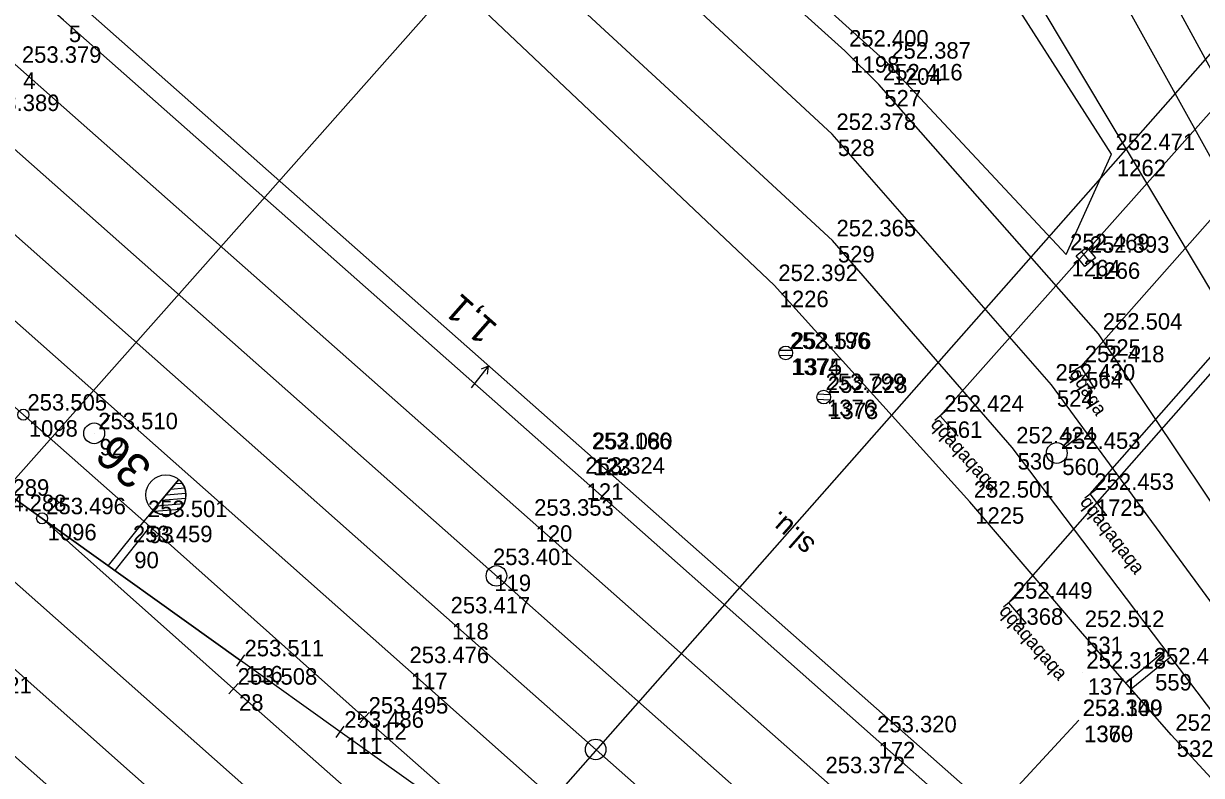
# Model space of a CAD drawing. Extents: x -496688 to -495455, y -1089309 to -1088026.
# Drawn here: x -496161.2 to -496075.3, y -1088490 to -1088435.3 of the extents above; entities that cross this region are included whole.
import ezdxf

# ---------------------------------------------------------------- set-up
doc = ezdxf.new("R2010")
doc.units = 0
for name, color, linetype in [('Vrstva 1', 7, 'Continuous'), ('Vrstva 13', 7, 'Continuous'), ('Vrstva 16', 7, 'Continuous'), ('Vrstva 2', 7, 'Continuous'), ('Vrstva 23', 7, 'Continuous'), ('Vrstva 36', 7, 'Continuous'), ('Vrstva 43', 7, 'Continuous'), ('Vrstva 6', 7, 'Continuous'), ('Vrstva 60', 7, 'Continuous'), ('Vrstva 61', 7, 'Continuous'), ('Vrstva 7', 7, 'Continuous')]:
    doc.layers.add(name, color=color, linetype=linetype)

msp = doc.modelspace()

# ---------------------------------------------------------------- linework, layer by layer
at = {"layer": 'Vrstva 1'}
for points in [[(-496070.911, -1088512.268), (-496081.102, -1088503.198), (-496099.259, -1088487.166), (-496120.522, -1088468.335), (-496158.247, -1088435.006), (-496187.973, -1088408.831), (-496214.925, -1088385.093), (-496284.321, -1088323.939), (-496297.716, -1088312.071), (-496304.611, -1088305.962), (-496373.694, -1088244.754), (-496406.269, -1088215.906), (-496420.876, -1088202.973), (-496448.215, -1088178.792), (-496461.979, -1088166.666), (-496475.803, -1088154.487), (-496489.993, -1088142.049), (-496510.493, -1088124.003), (-496531.571, -1088105.326), (-496552.766, -1088086.454)], [(-496036.319, -1088548.972), (-496045.785, -1088540.649), (-496064.628, -1088524.057), (-496083.67, -1088507.239), (-496103.021, -1088490.147), (-496124.246, -1088471.39), (-496161.572, -1088438.415), (-496191.039, -1088412.432), (-496219.148, -1088387.64), (-496250.551, -1088359.908), (-496261.473, -1088350.285), (-496268.374, -1088344.182), (-496281.78, -1088332.327), (-496285.233, -1088329.281), (-496312.832, -1088304.86), (-496359.365, -1088263.75), (-496376.965, -1088248.145), (-496408.98, -1088219.799), (-496424.444, -1088206.174), (-496431.338, -1088200.064), (-496444.668, -1088188.252)], [(-496098.321, -1088532.14), (-496113.381, -1088518.859), (-496142.095, -1088493.38), (-496184.385, -1088455.93), (-496196.867, -1088444.876), (-496209.306, -1088433.861), (-496213.249, -1088430.329), (-496225.685, -1088419.311), (-496238.055, -1088408.352), (-496252.739, -1088395.349), (-496269.088, -1088380.829), (-496284.933, -1088366.798), (-496289.774, -1088362.518), (-496304.914, -1088349.103), (-496331.751, -1088325.354), (-496382.404, -1088280.635)], [(-496074.283, -1088455.273), (-496090.055, -1088428.91), (-496108.418, -1088407.261), (-496129.685, -1088387.877)], [(-496101.697, -1088535.642), (-496116.65, -1088522.36), (-496145.401, -1088496.824), (-496192.559, -1088454.988), (-496206.347, -1088442.759), (-496213.463, -1088436.447), (-496216.342, -1088433.89), (-496225.123, -1088426.139), (-496237.731, -1088415.01), (-496248.348, -1088406.17), (-496261.601, -1088395.991)], [(-496060.305, -1088494.392), (-496069.107, -1088478.342), (-496082.819, -1088457.845), (-496098.833, -1088439.695), (-496101.304, -1088437.234), (-496120.979, -1088419.513)], [(-496072.447, -1088480.385), (-496086.263, -1088461.553), (-496102.223, -1088443.302), (-496125.575, -1088421.675)], [(-496059.857, -1088471.5), (-496072.678, -1088448.56), (-496085.881, -1088424.782)], [(-496074.345, -1088485.622), (-496089.123, -1088466.132), (-496102.218, -1088451.049), (-496125.082, -1088429.936)], [(-496077.528, -1088487.052), (-496084.13, -1088479.499), (-496092.21, -1088470.077), (-496106.458, -1088454.308), (-496128.434, -1088433.508)], [(-495794.281, -1088769.662), (-495806.718, -1088758.644), (-495819.114, -1088747.662), (-495828.107, -1088739.648), (-495840.608, -1088728.579), (-495852.984, -1088717.621), (-495860.029, -1088711.42), (-495872.461, -1088700.397), (-495884.955, -1088689.319), (-495893.533, -1088681.721), (-495913.179, -1088664.263), (-495947.105, -1088634.191), (-495952.116, -1088629.76), (-495964.613, -1088618.686), (-495984.901, -1088600.717), (-495997.336, -1088589.715), (-496002.819, -1088584.884), (-496021.751, -1088568.167), (-496024.418, -1088565.811), (-496062.504, -1088532.205), (-496086.773, -1088510.767), (-496106.199, -1088493.629), (-496127.249, -1088474.987), (-496164.633, -1088441.927)], [(-496122.914, -1088497.64), (-496138.079, -1088486.834), (-496145.352, -1088481.632), (-496159.797, -1088471.287), (-496169.319, -1088464.468), (-496183.248, -1088454.488), (-496196.867, -1088444.876)], [(-495916.136, -1088667.962), (-495923.285, -1088661.656), (-495935.688, -1088650.668), (-495948.162, -1088639.613), (-495977.755, -1088613.379), (-495990.206, -1088602.384), (-496002.656, -1088591.386), (-496007.627, -1088586.973), (-496020.065, -1088575.979), (-496027.948, -1088569.009), (-496033.091, -1088564.46), (-496045.526, -1088553.442), (-496057.996, -1088542.394), (-496059.439, -1088541.128), (-496090.012, -1088514.139), (-496109.155, -1088497.226), (-496130.335, -1088478.506), (-496167.718, -1088445.393)], [(-496025.85, -1088577.242), (-496038.324, -1088566.223), (-496068.822, -1088539.309), (-496081.287, -1088528.275), (-496093.728, -1088517.263), (-496094.813, -1088516.301), (-496113.671, -1088499.573), (-496133.331, -1088482.129), (-496170.85, -1088448.892)], [(-496095.727, -1088521.63), (-496114.138, -1088505.396), (-496122.914, -1088497.64), (-496136.308, -1088485.801), (-496152.389, -1088471.491), (-496161.166, -1088463.737)], [(-496104.138, -1088539.66), (-496119.75, -1088525.847), (-496148.539, -1088500.347), (-496166.653, -1088484.334), (-496175.44, -1088476.59), (-496187.907, -1088465.601)], [(-496099.2, -1088524.988), (-496118.349, -1088507.977), (-496145.851, -1088483.696), (-496159.797, -1088471.287)], [(-496056.967, -1088509.766), (-496067.626, -1088497.784), (-496077.528, -1088487.052)]]:
    msp.add_lwpolyline(points, dxfattribs=at)
at = {"layer": 'Vrstva 13'}
msp.add_line((-496128.51, -1088461.779), (-496127.269, -1088460.211), dxfattribs=at)
for points in [[(-496084.271, -1088485.989), (-496090.463, -1088492.67), (-496120.05, -1088466.536), (-496158.385, -1088432.661), (-496186.994, -1088407.463), (-496213.856, -1088383.727), (-496261.077, -1088342.032), (-496279.986, -1088325.301), (-496282.142, -1088323.411), (-496282.81, -1088323.146), (-496287.572, -1088319.009)], [(-496081.886, -1088444.769), (-496091.424, -1088429.835), (-496109.513, -1088408.499), (-496130.856, -1088389.093), (-496148.924, -1088373.088), (-496174.839, -1088350.135), (-496196.374, -1088331.021), (-496209.63, -1088319.165)], [(-496127.344, -1088460.789), (-496127.269, -1088460.211), (-496127.815, -1088460.417)]]:
    msp.add_lwpolyline(points, dxfattribs=at)
at = {"layer": 'Vrstva 16'}
msp.add_lwpolyline([(-496228.768, -1088321.488), (-496220.393, -1088329.008), (-496207.323, -1088341.231), (-496184.004, -1088361.627), (-496158.214, -1088384.203), (-496136.684, -1088403.365), (-496120.095, -1088418.347), (-496098.228, -1088438.111), (-496085.197, -1088452.062), (-496081.886, -1088444.769), (-496091.424, -1088429.835), (-496109.513, -1088408.499), (-496130.856, -1088389.093), (-496148.924, -1088373.088), (-496174.839, -1088350.135), (-496196.374, -1088331.021), (-496209.63, -1088319.165), (-496210.334, -1088313.864)], dxfattribs=at)
at = {"layer": 'Vrstva 2'}
for p, q in [((-496151.728, -1088470.702), (-496149.842, -1088468.464)), ((-496149.842, -1088468.464), (-496151.727, -1088470.702)), ((-496150.428, -1088469.16), (-496149.417, -1088469.074)), ((-496150.086, -1088468.755), (-496149.612, -1088468.714)), ((-496151.113, -1088469.972), (-496149.344, -1088469.82)), ((-496150.77, -1088469.566), (-496149.332, -1088469.443)), ((-496151.729, -1088470.702), (-496152.389, -1088471.491)), ((-496151.727, -1088470.702), (-496151.728, -1088470.702)), ((-496151.637, -1088470.769), (-496149.745, -1088470.608)), ((-496151.454, -1088470.377), (-496149.464, -1088470.207)), ((-496145.06, -1088481.226), (-496145.644, -1088482.038)), ((-496146.183, -1088484.07), (-496145.519, -1088483.322)), ((-496136.639, -1088486.176), (-496135.977, -1088485.426)), ((-496138.37, -1088487.241), (-496137.788, -1088486.427))]:
    msp.add_line(p, q, dxfattribs=at)
for points in [[(-496152.389, -1088471.491), (-496161.166, -1088463.737), (-496174.218, -1088452.207)], [(-496169.319, -1088464.468), (-496159.797, -1088471.287), (-496145.352, -1088481.632)], [(-496159.797, -1088471.287), (-496145.851, -1088483.696)], [(-496114.138, -1088505.396), (-496122.914, -1088497.64), (-496136.308, -1088485.801)], [(-496122.914, -1088497.64), (-496138.079, -1088486.834)]]:
    msp.add_lwpolyline(points, dxfattribs=at)
for centre, radius in [((-496161.166, -1088463.737), 0.4), ((-496150.779, -1088469.578), 1.462), ((-496159.797, -1088471.287), 0.4)]:
    msp.add_circle(centre, radius, dxfattribs=at)
msp.add_arc((-496150.785, -1088469.583), 1.464, 229.9143, 49.87515, dxfattribs=at)
at = {"layer": 'Vrstva 23'}
msp.add_lwpolyline([(-496032.231, -1088482.763), (-496039.242, -1088486.597), (-496055.259, -1088457.292), (-496062.86, -1088443.337), (-496069.929, -1088447.197), (-496080.182, -1088428.388), (-496065.919, -1088420.663), (-496032.231, -1088482.763)], dxfattribs=at)
at = {"layer": 'Vrstva 36'}
for p, q in [((-496105.163, -1088459.443), (-496106.076, -1088459.426)), ((-496105.149, -1088459.069), (-496106.075, -1088459.052)), ((-496102.377, -1088462.3), (-496103.302, -1088462.251)), ((-496102.404, -1088462.674), (-496103.316, -1088462.625)), ((-496155.504, -1088464.532), (-496154.842, -1088463.783)), ((-496085.266, -1088466.074), (-496084.47, -1088465.468))]:
    msp.add_line(p, q, dxfattribs=at)
for centre, radius in [((-496105.615, -1088459.239), 0.5), ((-496102.849, -1088462.454), 0.5), ((-496156.006, -1088465.098), 0.757), ((-496085.869, -1088466.53), 0.757)]:
    msp.add_circle(centre, radius, dxfattribs=at)
at = {"layer": 'Vrstva 43'}
msp.add_lwpolyline([(-496083.442, -1088452.631), (-496083.827, -1088452.95), (-496084.465, -1088452.18), (-496083.695, -1088451.542), (-496083.057, -1088452.312), (-496083.442, -1088452.631), (-496084.08, -1088451.861)], dxfattribs=at)
at = {"layer": 'Vrstva 6'}
for p, q in [((-496127.419, -1088497.214), (-496021.846, -1088377.607)), ((-496094.37, -1088463.824), (-496019.966, -1088380.195)), ((-496084.128, -1088460.218), (-496019.428, -1088387.106)), ((-496164.132, -1088471.063), (-496091.427, -1088389.109)), ((-496083.426, -1088469.51), (-496015.006, -1088391.533)), ((-496083.706, -1088459.951), (-496084.55, -1088460.485)), ((-496083.066, -1088461.89), (-496084.128, -1088460.218)), ((-496093.997, -1088463.493), (-496094.743, -1088464.155)), ((-496093.053, -1088465.303), (-496094.37, -1088463.824)), ((-496083.028, -1088469.207), (-496083.824, -1088469.813)), ((-496082.226, -1088471.086), (-496083.426, -1088469.51)), ((-496088.99, -1088477.11), (-496089.746, -1088477.764)), ((-496088.072, -1088478.934), (-496089.368, -1088477.437))]:
    msp.add_line(p, q, dxfattribs=at)
msp.add_lwpolyline([(-496089.368, -1088477.437), (-496030.403, -1088410.498), (-496027.827, -1088412.626), (-496011.442, -1088394.152)], dxfattribs=at)
at = {"layer": 'Vrstva 60'}
for p, q in [((-496101.304, -1088437.234), (-496101.304, -1088437.234)), ((-496101.304, -1088437.234), (-496101.304, -1088437.234)), ((-496098.228, -1088438.111), (-496098.228, -1088438.111)), ((-496098.228, -1088438.111), (-496098.228, -1088438.111)), ((-496098.833, -1088439.695), (-496098.833, -1088439.695)), ((-496098.833, -1088439.695), (-496098.833, -1088439.695)), ((-496102.223, -1088443.302), (-496102.223, -1088443.302)), ((-496102.223, -1088443.302), (-496102.223, -1088443.302)), ((-496081.886, -1088444.769), (-496081.886, -1088444.769)), ((-496081.886, -1088444.769), (-496081.886, -1088444.769)), ((-496102.218, -1088451.049), (-496102.218, -1088451.049)), ((-496102.218, -1088451.049), (-496102.218, -1088451.049)), ((-496085.197, -1088452.062), (-496085.197, -1088452.062)), ((-496085.197, -1088452.062), (-496085.197, -1088452.062)), ((-496083.761, -1088452.246), (-496083.761, -1088452.246)), ((-496083.761, -1088452.246), (-496083.761, -1088452.246)), ((-496106.458, -1088454.308), (-496106.458, -1088454.308)), ((-496106.458, -1088454.308), (-496106.458, -1088454.308)), ((-496082.819, -1088457.845), (-496082.819, -1088457.845)), ((-496082.819, -1088457.845), (-496082.819, -1088457.845)), ((-496105.615, -1088459.239), (-496105.615, -1088459.239)), ((-496105.615, -1088459.239), (-496105.615, -1088459.239)), ((-496105.484, -1088459.257), (-496105.484, -1088459.257)), ((-496105.484, -1088459.257), (-496105.484, -1088459.257)), ((-496084.128, -1088460.218), (-496084.128, -1088460.218)), ((-496084.128, -1088460.218), (-496084.128, -1088460.218)), ((-496086.263, -1088461.553), (-496086.263, -1088461.553)), ((-496086.263, -1088461.553), (-496086.263, -1088461.553)), ((-496103.011, -1088462.245), (-496103.011, -1088462.245)), ((-496103.011, -1088462.245), (-496103.011, -1088462.245)), ((-496102.849, -1088462.454), (-496102.849, -1088462.454)), ((-496102.849, -1088462.454), (-496102.849, -1088462.454)), ((-496094.37, -1088463.824), (-496094.37, -1088463.824)), ((-496094.37, -1088463.824), (-496094.37, -1088463.824)), ((-496156.006, -1088465.099), (-496156.006, -1088465.099)), ((-496156.006, -1088465.099), (-496156.006, -1088465.099)), ((-496120.05, -1088466.536), (-496120.05, -1088466.536)), ((-496120.05, -1088466.536), (-496120.05, -1088466.536)), ((-496119.975, -1088466.56), (-496119.975, -1088466.56)), ((-496119.975, -1088466.56), (-496119.975, -1088466.56)), ((-496089.123, -1088466.132), (-496089.123, -1088466.132)), ((-496089.123, -1088466.132), (-496089.123, -1088466.132)), ((-496085.869, -1088466.531), (-496085.869, -1088466.531)), ((-496085.869, -1088466.531), (-496085.869, -1088466.531)), ((-496120.522, -1088468.335), (-496120.522, -1088468.335)), ((-496120.522, -1088468.335), (-496120.522, -1088468.335)), ((-496092.21, -1088470.077), (-496092.21, -1088470.077)), ((-496092.21, -1088470.077), (-496092.21, -1088470.077)), ((-496083.426, -1088469.51), (-496083.426, -1088469.51)), ((-496083.426, -1088469.51), (-496083.426, -1088469.51)), ((-496159.797, -1088471.287), (-496159.797, -1088471.287)), ((-496159.797, -1088471.287), (-496159.797, -1088471.287)), ((-496152.389, -1088471.491), (-496152.389, -1088471.491)), ((-496152.389, -1088471.491), (-496152.389, -1088471.491)), ((-496124.246, -1088471.39), (-496124.246, -1088471.39)), ((-496124.246, -1088471.39), (-496124.246, -1088471.39)), ((-496153.481, -1088473.322), (-496153.481, -1088473.322)), ((-496153.481, -1088473.322), (-496153.481, -1088473.322)), ((-496127.249, -1088474.987), (-496127.249, -1088474.987)), ((-496127.249, -1088474.987), (-496127.249, -1088474.987)), ((-496089.368, -1088477.437), (-496089.368, -1088477.437)), ((-496089.368, -1088477.437), (-496089.368, -1088477.437)), ((-496130.335, -1088478.506), (-496130.335, -1088478.506)), ((-496130.335, -1088478.506), (-496130.335, -1088478.506)), ((-496084.13, -1088479.499), (-496084.13, -1088479.499)), ((-496084.13, -1088479.499), (-496084.13, -1088479.499)), ((-496145.352, -1088481.632), (-496145.352, -1088481.632)), ((-496145.352, -1088481.632), (-496145.352, -1088481.632)), ((-496133.331, -1088482.129), (-496133.331, -1088482.129)), ((-496133.331, -1088482.129), (-496133.331, -1088482.129)), ((-496084.013, -1088482.527), (-496084.013, -1088482.527)), ((-496084.013, -1088482.527), (-496084.013, -1088482.527)), ((-496079.104, -1088482.222), (-496079.104, -1088482.222)), ((-496079.104, -1088482.222), (-496079.104, -1088482.222)), ((-496145.851, -1088483.696), (-496145.851, -1088483.696)), ((-496145.851, -1088483.696), (-496145.851, -1088483.696)), ((-496136.308, -1088485.801), (-496136.308, -1088485.801)), ((-496136.308, -1088485.801), (-496136.308, -1088485.801)), ((-496084.281, -1088485.977), (-496084.281, -1088485.977)), ((-496084.281, -1088485.977), (-496084.281, -1088485.977)), ((-496084.271, -1088485.989), (-496084.271, -1088485.989)), ((-496084.271, -1088485.989), (-496084.271, -1088485.989)), ((-496138.079, -1088486.834), (-496138.079, -1088486.834)), ((-496138.079, -1088486.834), (-496138.079, -1088486.834)), ((-496099.259, -1088487.166), (-496099.259, -1088487.166)), ((-496099.259, -1088487.166), (-496099.259, -1088487.166)), ((-496077.528, -1088487.052), (-496077.528, -1088487.052)), ((-496077.528, -1088487.052), (-496077.528, -1088487.052))]:
    msp.add_line(p, q, dxfattribs=at)
at = {"layer": 'Vrstva 7'}
for p, q in [((-496152.396, -1088471.485), (-496154.99, -1088474.73)), ((-496151.947, -1088471.884), (-496154.502, -1088475.079)), ((-496080.847, -1088483.255), (-496077.937, -1088480.885)), ((-496080.452, -1088483.707), (-496077.574, -1088481.363))]:
    msp.add_line(p, q, dxfattribs=at)
for centre in [(-496126.697, -1088475.476), (-496119.465, -1088488.113)]:
    msp.add_circle(centre, 0.75, dxfattribs=at)

# ---------------------------------------------------------------- texts
at = {"layer": 'Vrstva 13'}
msp.add_text('1,1', height=2, rotation=138.54029, dxfattribs=at).set_placement((-496126.51, -1088457.288))
at = {"layer": 'Vrstva 2'}
msp.add_text('36', height=2.5, rotation=138.46622, dxfattribs=at).set_placement((-496151.648, -1088467.477))
at = {"layer": 'Vrstva 36'}
msp.add_text('sl.u. ', height=1.5, rotation=138.54605, dxfattribs=at).set_placement((-496103.382, -1088473.058))
at = {"layer": 'Vrstva 6'}
for s, rotation, p in [('qqaqa', 302.42195, (-496084.972, -1088460.754)), ('qqaqaqaqa', 311.68627, (-496095.117, -1088464.488)), ('qqaqaqaqa', 307.28809, (-496084.222, -1088470.116)), ('qqaqaqaqa', 310.89776, (-496090.124, -1088478.091))]:
    msp.add_text(s, height=1, rotation=rotation, dxfattribs=at).set_placement(p)
at = {"layer": 'Vrstva 60'}
for s, p in [('5', (-496157.847, -1088436.606)), ('5', (-496157.847, -1088436.606)), ('1198', (-496100.904, -1088438.834)), ('1198', (-496100.904, -1088438.834)), ('4', (-496161.172, -1088440.015)), ('4', (-496161.172, -1088440.015)), ('1204', (-496097.828, -1088439.711)), ('1204', (-496097.828, -1088439.711)), ('527', (-496098.433, -1088441.295)), ('527', (-496098.433, -1088441.295)), ('528', (-496101.823, -1088444.902)), ('528', (-496101.823, -1088444.902)), ('1262', (-496081.486, -1088446.369)), ('1262', (-496081.486, -1088446.369)), ('529', (-496101.818, -1088452.649)), ('529', (-496101.818, -1088452.649)), ('1264', (-496084.797, -1088453.662)), ('1264', (-496084.797, -1088453.662)), ('1266', (-496083.361, -1088453.846)), ('1266', (-496083.361, -1088453.846)), ('1226', (-496106.058, -1088455.908)), ('1226', (-496106.058, -1088455.908)), ('525', (-496082.419, -1088459.445)), ('525', (-496082.419, -1088459.445)), ('1374', (-496105.215, -1088460.839)), ('1374', (-496105.215, -1088460.839)), ('1375', (-496105.084, -1088460.857)), ('1375', (-496105.084, -1088460.857)), ('564', (-496083.728, -1088461.818)), ('564', (-496083.728, -1088461.818)), ('524', (-496085.863, -1088463.153)), ('524', (-496085.863, -1088463.153)), ('1376', (-496102.611, -1088463.845)), ('1376', (-496102.611, -1088463.845)), ('1373', (-496102.449, -1088464.054)), ('1373', (-496102.449, -1088464.054)), ('1098', (-496160.766, -1088465.337)), ('1098', (-496160.766, -1088465.337)), ('561', (-496093.97, -1088465.424)), ('561', (-496093.97, -1088465.424)), ('92', (-496155.606, -1088466.699)), ('92', (-496155.606, -1088466.699)), ('530', (-496088.723, -1088467.732)), ('530', (-496088.723, -1088467.732)), ('122', (-496119.65, -1088468.136)), ('122', (-496119.65, -1088468.136)), ('123', (-496119.575, -1088468.16)), ('123', (-496119.575, -1088468.16)), ('560', (-496085.469, -1088468.131)), ('560', (-496085.469, -1088468.131)), ('121', (-496120.122, -1088469.935)), ('121', (-496120.122, -1088469.935)), ('1725', (-496083.026, -1088471.11)), ('1725', (-496083.026, -1088471.11)), ('1225', (-496091.81, -1088471.677)), ('1225', (-496091.81, -1088471.677)), ('1096', (-496159.397, -1088472.887)), ('1096', (-496159.397, -1088472.887)), ('93', (-496151.989, -1088473.091)), ('93', (-496151.989, -1088473.091)), ('120', (-496123.846, -1088472.99)), ('120', (-496123.846, -1088472.99)), ('90', (-496153.081, -1088474.922)), ('90', (-496153.081, -1088474.922)), ('119', (-496126.849, -1088476.587)), ('119', (-496126.849, -1088476.587)), ('1368', (-496088.968, -1088479.037)), ('1368', (-496088.968, -1088479.037)), ('118', (-496129.935, -1088480.106)), ('118', (-496129.935, -1088480.106)), ('531', (-496083.73, -1088481.099)), ('531', (-496083.73, -1088481.099)), ('116', (-496144.952, -1088483.232)), ('116', (-496144.952, -1088483.232)), ('117', (-496132.931, -1088483.729)), ('117', (-496132.931, -1088483.729)), ('1371', (-496083.613, -1088484.127)), ('1371', (-496083.613, -1088484.127)), ('559', (-496078.704, -1088483.822)), ('559', (-496078.704, -1088483.822)), ('28', (-496145.451, -1088485.296)), ('28', (-496145.451, -1088485.296)), ('112', (-496135.908, -1088487.401)), ('112', (-496135.908, -1088487.401)), ('1370', (-496083.881, -1088487.577)), ('1370', (-496083.881, -1088487.577)), ('1369', (-496083.871, -1088487.589)), ('1369', (-496083.871, -1088487.589)), ('111', (-496137.679, -1088488.434)), ('111', (-496137.679, -1088488.434)), ('172', (-496098.859, -1088488.766)), ('172', (-496098.859, -1088488.766)), ('532', (-496077.128, -1088488.652)), ('532', (-496077.128, -1088488.652))]:
    msp.add_text(s, height=1.2, dxfattribs=at).set_placement(p)
at = {"layer": 'Vrstva 61'}
for s, p in [('252.400', (-496101.004, -1088436.934)), ('252.400', (-496101.004, -1088436.934)), ('252.387', (-496097.928, -1088437.811)), ('252.387', (-496097.928, -1088437.811)), ('253.379', (-496161.272, -1088438.115)), ('253.379', (-496161.272, -1088438.115)), ('252.416', (-496098.533, -1088439.395)), ('252.416', (-496098.533, -1088439.395)), ('253.389', (-496164.333, -1088441.627)), ('253.389', (-496164.333, -1088441.627)), ('252.378', (-496101.923, -1088443.002)), ('252.378', (-496101.923, -1088443.002)), ('252.471', (-496081.586, -1088444.469)), ('252.471', (-496081.586, -1088444.469)), ('252.365', (-496101.918, -1088450.749)), ('252.365', (-496101.918, -1088450.749)), ('252.469', (-496084.897, -1088451.762)), ('252.469', (-496084.897, -1088451.762)), ('252.393', (-496083.461, -1088451.946)), ('252.393', (-496083.461, -1088451.946)), ('252.392', (-496106.158, -1088454.008)), ('252.392', (-496106.158, -1088454.008)), ('252.504', (-496082.519, -1088457.545)), ('252.504', (-496082.519, -1088457.545)), ('252.196', (-496105.315, -1088458.939)), ('252.196', (-496105.315, -1088458.939)), ('253.576', (-496105.184, -1088458.957)), ('253.576', (-496105.184, -1088458.957)), ('252.418', (-496083.828, -1088459.918)), ('252.418', (-496083.828, -1088459.918)), ('253.799', (-496102.711, -1088461.945)), ('253.799', (-496102.711, -1088461.945)), ('252.430', (-496085.963, -1088461.253)), ('252.430', (-496085.963, -1088461.253)), ('252.228', (-496102.549, -1088462.154)), ('252.228', (-496102.549, -1088462.154)), ('253.505', (-496160.866, -1088463.437)), ('253.505', (-496160.866, -1088463.437)), ('252.424', (-496094.07, -1088463.524)), ('252.424', (-496094.07, -1088463.524)), ('253.510', (-496155.706, -1088464.799)), ('253.510', (-496155.706, -1088464.799)), ('253.166', (-496119.75, -1088466.236)), ('253.166', (-496119.75, -1088466.236)), ('252.080', (-496119.675, -1088466.26)), ('252.080', (-496119.675, -1088466.26)), ('252.424', (-496088.823, -1088465.832)), ('252.424', (-496088.823, -1088465.832)), ('252.453', (-496085.569, -1088466.231)), ('252.453', (-496085.569, -1088466.231)), ('253.324', (-496120.222, -1088468.035)), ('253.324', (-496120.222, -1088468.035)), ('253.289', (-496165.077, -1088469.638)), ('253.289', (-496165.077, -1088469.638)), ('252.453', (-496083.126, -1088469.21)), ('252.453', (-496083.126, -1088469.21)), ('252.501', (-496091.91, -1088469.777)), ('252.501', (-496091.91, -1088469.777)), ('254.288', (-496163.832, -1088470.763)), ('254.288', (-496163.832, -1088470.763)), ('253.496', (-496159.497, -1088470.987)), ('253.496', (-496159.497, -1088470.987)), ('253.501', (-496152.089, -1088471.191)), ('253.501', (-496152.089, -1088471.191)), ('253.353', (-496123.946, -1088471.09)), ('253.353', (-496123.946, -1088471.09)), ('253.459', (-496153.181, -1088473.022)), ('253.459', (-496153.181, -1088473.022)), ('253.401', (-496126.949, -1088474.687)), ('253.401', (-496126.949, -1088474.687)), ('252.449', (-496089.068, -1088477.137)), ('252.449', (-496089.068, -1088477.137)), ('253.417', (-496130.035, -1088478.206)), ('253.417', (-496130.035, -1088478.206)), ('252.512', (-496083.83, -1088479.199)), ('252.512', (-496083.83, -1088479.199)), ('253.511', (-496145.052, -1088481.332)), ('253.511', (-496145.052, -1088481.332)), ('253.476', (-496133.031, -1088481.829)), ('253.476', (-496133.031, -1088481.829)), ('252.313', (-496083.713, -1088482.227)), ('252.313', (-496083.713, -1088482.227)), ('252.456', (-496078.804, -1088481.922)), ('252.456', (-496078.804, -1088481.922)), ('253.508', (-496145.551, -1088483.396)), ('253.508', (-496145.551, -1088483.396)), ('253.421', (-496166.353, -1088484.034)), ('253.421', (-496166.353, -1088484.034)), ('253.495', (-496136.008, -1088485.501)), ('253.495', (-496136.008, -1088485.501)), ('252.309', (-496083.981, -1088485.677)), ('252.309', (-496083.981, -1088485.677)), ('253.140', (-496083.971, -1088485.689)), ('253.140', (-496083.971, -1088485.689)), ('253.486', (-496137.779, -1088486.534)), ('253.486', (-496137.779, -1088486.534)), ('253.320', (-496098.959, -1088486.866)), ('253.320', (-496098.959, -1088486.866)), ('252.542', (-496077.228, -1088486.752)), ('252.542', (-496077.228, -1088486.752)), ('253.372', (-496102.721, -1088489.847)), ('253.372', (-496102.721, -1088489.847))]:
    msp.add_text(s, height=1.2, dxfattribs=at).set_placement(p)

doc.saveas('drawing.dxf')
